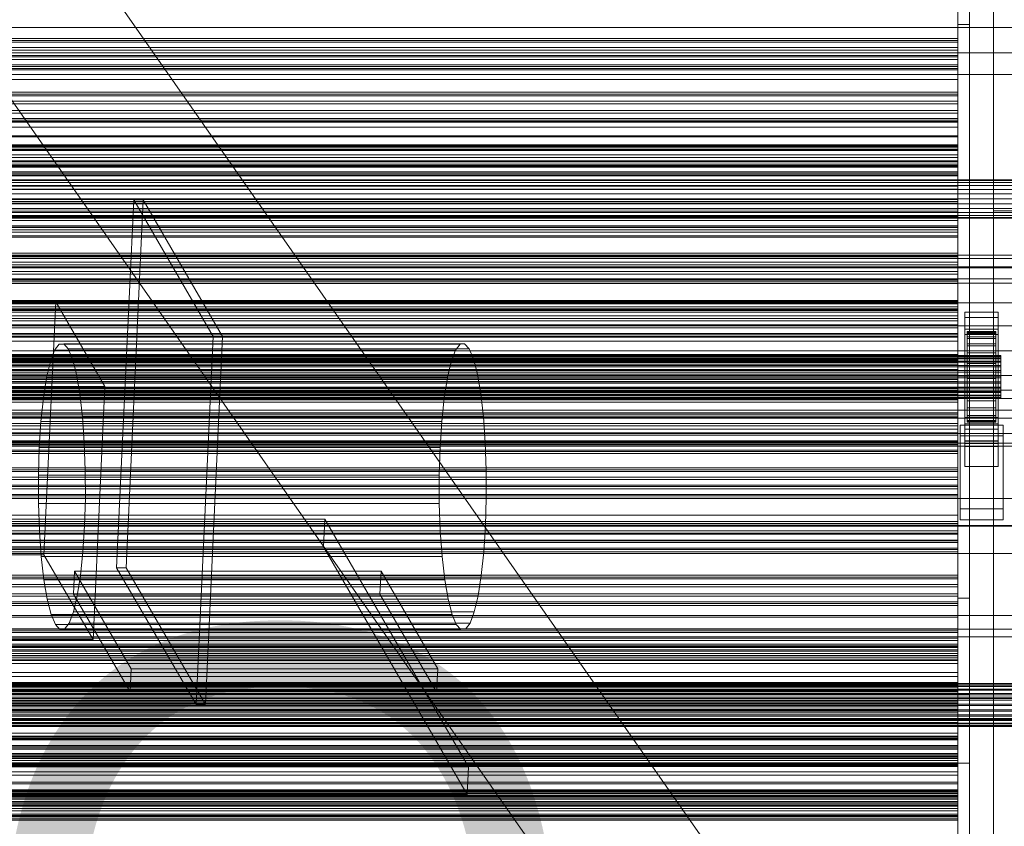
# Model space of a CAD drawing. Header units: millimetres. Extents: x -2233 to 61924, y -68080 to 6847.
# Tile 311 of 656: x 858 to 1270, y -33432 to -33095. Entities that reach past the tile are written whole.
import ezdxf

# ---------------------------------------------------------------- set-up
doc = ezdxf.new("R2010")
doc.units = ezdxf.units.MM
for name, color, linetype, lineweight in [('COTAS_O', 1, 'Continuous', 0), ('frontal_C03', 7, 'Continuous', 0), ('frontal_C03-dry', 7, 'Continuous', 0), ('frontal_C10', 7, 'Continuous', 0), ('frontal_secador', 7, 'Continuous', 0), ('frontal_tolva', 7, 'Continuous', 0)]:
    doc.layers.add(name, color=color, linetype=linetype, lineweight=lineweight)
doc.dimstyles.new('R19_100', dxfattribs={"dimtxt": 250, "dimasz": 150, "dimexe": 150, "dimexo": 80, "dimgap": 100, "dimtad": 1, "dimtih": 1, "dimtoh": 1, "dimdsep": 46, "dimcen": 0.09, "dimadec": 0, "dimazin": 0, "dimtfac": 1, "dimtdec": 4, "dimtofl": 0, "dimtmove": 0, "dimatfit": 3, "dimfxl": 1, "dimtolj": 1, "dimtzin": 0, "dimarcsym": 0})

# ---------------------------------------------------------------- blocks, each defined once
blk = doc.blocks.new('DIM_R27_52')
at = {"layer": 'COTAS_O'}
for p, q in [((-1725, -33700), (-1575, -33655)), ((1725, -33700), (1575, -33655)), ((-1725, -34400), (-1725, -33700)), ((-1725, -33700), (1725, -33700)), ((-1725, -33700), (-1575, -33745)), ((1725, -33700), (1575, -33745)), ((1725, -34400), (1725, -33700))]:
    blk.add_line(p, q, dxfattribs=at)
blk.add_text('3450 O', height=250, dxfattribs=at).set_placement((0, -33600))

msp = doc.modelspace()

# ---------------------------------------------------------------- linework, layer by layer
at = {"layer": 'frontal_C03'}
for p, q in [((-1500, -33098.289), (1500, -33098.289)), ((1250, -33102.838), (-1250, -33102.838)), ((1250, -33103.72), (-1250, -33103.72)), ((1250, -33104.373), (-1250, -33104.373)), ((1250, -33103.72), (1250, -33102.838)), ((1250, -33102.838), (1250, -33104.373)), ((1250, -33106.68), (1250, -33103.72)), ((1250, -33104.373), (1250, -33107.738)), ((1500, -33108.893), (-1500, -33108.893)), ((1250, -33106.68), (-1250, -33106.68)), ((-1250, -33107.738), (1250, -33107.738)), ((1250, -33110.59), (1250, -33106.68)), ((1250, -33107.738), (1250, -33111.647)), ((1250, -33110.59), (-1250, -33110.59)), ((1250, -33111.647), (-1250, -33111.647)), ((1250, -33113.955), (-1250, -33113.955)), ((1250, -33113.955), (1250, -33110.59)), ((1250, -33111.647), (1250, -33114.608)), ((1250, -33115.49), (1250, -33113.955)), ((-1500, -33117.876), (1500, -33117.876)), ((1250, -33114.608), (-1250, -33114.608)), ((1250, -33115.49), (-1250, -33115.49)), ((1250, -33114.608), (1250, -33115.49)), ((1250, -33125.296), (-1250, -33125.296)), ((1250, -33126.177), (-1250, -33126.177)), ((1250, -33126.177), (1250, -33125.296)), ((1250, -33125.296), (1250, -33126.831)), ((1250, -33129.138), (1250, -33126.177)), ((1250, -33126.831), (-1250, -33126.831)), ((1250, -33129.138), (-1250, -33129.138)), ((-1250, -33130.195), (1250, -33130.195)), ((1250, -33126.831), (1250, -33130.195)), ((1250, -33133.048), (1250, -33129.138)), ((1250, -33130.195), (1250, -33134.105)), ((1250, -33133.048), (-1250, -33133.048)), ((1250, -33134.105), (-1250, -33134.105)), ((1250, -33136.412), (1250, -33133.048)), ((1250, -33134.105), (1250, -33137.066)), ((1250, -33136.412), (-1250, -33136.412)), ((1250, -33137.066), (-1250, -33137.066)), ((1250, -33137.947), (-1250, -33137.947)), ((1250, -33137.947), (1250, -33136.412)), ((1250, -33137.066), (1250, -33137.947)), ((1250, -33147.754), (-1250, -33147.754)), ((1250, -33148.635), (-1250, -33148.635)), ((1250, -33149.288), (-1250, -33149.288)), ((1250, -33148.635), (1250, -33147.754)), ((1250, -33147.754), (1250, -33149.288)), ((1250, -33151.596), (1250, -33148.635)), ((1250, -33149.288), (1250, -33152.653)), ((1250, -33151.596), (-1250, -33151.596)), ((-1250, -33152.653), (1250, -33152.653)), ((1250, -33155.505), (1250, -33151.596)), ((1250, -33152.653), (1250, -33156.563)), ((1250, -33155.505), (-1250, -33155.505)), ((1250, -33156.563), (-1250, -33156.563)), ((1250, -33158.87), (-1250, -33158.87)), ((1250, -33158.87), (1250, -33155.505)), ((1250, -33156.563), (1250, -33159.523)), ((1250, -33160.405), (1250, -33158.87)), ((1250, -33159.523), (-1250, -33159.523)), ((1250, -33160.405), (-1250, -33160.405)), ((1250, -33159.523), (1250, -33160.405)), ((1250, -33170.211), (-1250, -33170.211)), ((1250, -33171.092), (-1250, -33171.092)), ((1250, -33171.092), (1250, -33170.211)), ((1250, -33170.211), (1250, -33171.746)), ((1250, -33174.053), (1250, -33171.092)), ((1250, -33171.746), (-1250, -33171.746)), ((1250, -33174.053), (-1250, -33174.053)), ((-1250, -33175.111), (1250, -33175.111)), ((1250, -33171.746), (1250, -33175.111)), ((1250, -33177.963), (1250, -33174.053)), ((1250, -33175.111), (1250, -33179.02)), ((1250, -33177.963), (-1250, -33177.963)), ((1250, -33179.02), (-1250, -33179.02)), ((1250, -33181.328), (1250, -33177.963)), ((1250, -33179.02), (1250, -33181.981)), ((1250, -33181.328), (-1250, -33181.328)), ((1250, -33181.981), (-1250, -33181.981)), ((1250, -33182.862), (-1250, -33182.862)), ((1250, -33182.862), (1250, -33181.328)), ((1250, -33181.981), (1250, -33182.862)), ((1250, -33192.669), (-1250, -33192.669)), ((1250, -33193.55), (-1250, -33193.55)), ((1250, -33194.204), (-1250, -33194.204)), ((1250, -33193.55), (1250, -33192.669)), ((1250, -33192.669), (1250, -33194.204)), ((1250, -33196.511), (1250, -33193.55)), ((1250, -33194.204), (1250, -33197.568)), ((1530, -33198.434), (-1530, -33198.434)), ((1250, -33196.511), (-1250, -33196.511)), ((-1250, -33197.568), (1250, -33197.568)), ((1250, -33200.42), (-1250, -33200.42)), ((1250, -33200.42), (1250, -33196.511)), ((1250, -33197.568), (1250, -33201.478)), ((1250, -33203.785), (1250, -33200.42)), ((1530, -33203.434), (-1530, -33203.434)), ((1250, -33201.478), (-1250, -33201.478)), ((1250, -33203.785), (-1250, -33203.785)), ((1250, -33204.439), (-1250, -33204.439)), ((1250, -33201.478), (1250, -33204.439)), ((1250, -33205.32), (1250, -33203.785)), ((1250, -33204.439), (1250, -33205.32)), ((1250, -33205.32), (-1250, -33205.32)), ((-1250, -33212.477), (1250, -33212.477)), ((1250, -33213.859), (1250, -33212.477)), ((1250, -33212.477), (1250, -33213.275)), ((-1250, -33213.275), (1250, -33213.275)), ((-1250, -33213.859), (1250, -33213.859)), ((1250, -33215.126), (-1250, -33215.126)), ((1250, -33216.008), (-1250, -33216.008)), ((-1250, -33216.197), (1250, -33216.197)), ((1250, -33216.661), (-1250, -33216.661)), ((1250, -33213.275), (1250, -33216.197)), ((1250, -33217.326), (1250, -33213.859)), ((1250, -33216.008), (1250, -33215.126)), ((1250, -33215.126), (1250, -33216.661)), ((1250, -33218.969), (1250, -33216.008)), ((1250, -33216.197), (1250, -33221.046)), ((1250, -33216.661), (1250, -33220.026)), ((-1250, -33217.326), (1250, -33217.326)), ((1250, -33218.969), (-1250, -33218.969)), ((-1250, -33220.026), (1250, -33220.026)), ((-1250, -33221.046), (1250, -33221.046)), ((1250, -33222.642), (1250, -33217.326)), ((1250, -33222.878), (1250, -33218.969)), ((1250, -33220.026), (1250, -33223.935)), ((1250, -33221.046), (1250, -33227.489)), ((1253, -33219.574), (1253, -33217.329)), ((1253, -33217.329), (1267, -33217.329)), ((1253, -33264.103), (1253, -33217.329)), ((1267, -33219.574), (1253, -33219.574)), ((1253, -33219.574), (1253, -33266.348)), ((1267, -33217.329), (1267, -33219.574)), ((1267, -33217.329), (1267, -33264.103)), ((1267, -33266.348), (1267, -33219.574)), ((-1250, -33222.642), (1250, -33222.642)), ((1250, -33222.878), (-1250, -33222.878)), ((1250, -33223.935), (-1250, -33223.935)), ((1250, -33229.445), (1250, -33222.642)), ((1250, -33226.243), (1250, -33222.878)), ((1250, -33223.935), (1250, -33226.896)), ((1253, -33226.761), (1253, -33224.515)), ((1253, -33224.515), (1267, -33224.515)), ((1253, -33271.289), (1253, -33224.515)), ((1267, -33224.515), (1267, -33226.761)), ((1267, -33224.515), (1267, -33271.289)), ((1250, -33226.243), (-1250, -33226.243)), ((1250, -33226.896), (-1250, -33226.896)), ((-1250, -33227.489), (1250, -33227.489)), ((1250, -33227.778), (-1250, -33227.778)), ((1250, -33227.778), (1250, -33226.243)), ((1250, -33226.896), (1250, -33227.778)), ((1250, -33227.489), (1250, -33235.09)), ((1267, -33226.761), (1253, -33226.761)), ((1253, -33226.761), (1253, -33273.535)), ((1254, -33235.463), (1254, -33225.469)), ((1254, -33225.469), (1254, -33226.29)), ((1254, -33225.469), (1266, -33225.469)), ((1254, -33225.943), (1254, -33225.469)), ((1254, -33235.687), (1254, -33225.943)), ((1254, -33225.943), (1266, -33225.943)), ((1254, -33227.678), (1254, -33225.943)), ((1254, -33235.852), (1254, -33226.29)), ((1254, -33226.29), (1254, -33228.348)), ((1254, -33226.29), (1266, -33226.29)), ((1254, -33236.509), (1254, -33227.678)), ((1254, -33227.678), (1266, -33227.678)), ((1254, -33230.557), (1254, -33227.678)), ((1254, -33236.827), (1254, -33228.348)), ((1254, -33228.348), (1254, -33231.505)), ((1254, -33228.348), (1266, -33228.348)), ((1266, -33226.29), (1266, -33225.469)), ((1266, -33225.469), (1266, -33235.463)), ((1266, -33225.469), (1266, -33225.943)), ((1266, -33225.943), (1266, -33235.687)), ((1266, -33225.943), (1266, -33227.678)), ((1266, -33228.348), (1266, -33226.29)), ((1266, -33226.29), (1266, -33235.852)), ((1266, -33227.678), (1266, -33236.509)), ((1266, -33227.678), (1266, -33230.557)), ((1266, -33231.505), (1266, -33228.348)), ((1266, -33228.348), (1266, -33236.827)), ((1267, -33273.535), (1267, -33226.761)), ((-1250, -33229.445), (1250, -33229.445)), ((1250, -33237.271), (1250, -33229.445)), ((1254, -33237.873), (1254, -33230.557)), ((1254, -33230.557), (1266, -33230.557)), ((1254, -33234.383), (1254, -33230.557)), ((1254, -33238.322), (1254, -33231.505)), ((1254, -33231.505), (1254, -33235.544)), ((1254, -33231.505), (1266, -33231.505)), ((1266, -33230.557), (1266, -33237.873)), ((1266, -33230.557), (1266, -33234.383)), ((1266, -33235.544), (1266, -33231.505)), ((1266, -33231.505), (1266, -33238.322)), ((-1268, -33235.463), (1268, -33235.463)), ((-1268, -33235.687), (1268, -33235.687)), ((-1268, -33235.852), (1268, -33235.852)), ((-1268, -33236.509), (1268, -33236.509)), ((-1268, -33236.827), (1268, -33236.827)), ((-1250, -33235.09), (1250, -33235.09)), ((1250, -33237.271), (-1250, -33237.271)), ((1250, -33237.584), (-1250, -33237.584)), ((1250, -33235.09), (1250, -33243.328)), ((1250, -33245.586), (1250, -33237.271)), ((1250, -33238.465), (1250, -33237.584)), ((1250, -33237.584), (1250, -33239.119)), ((1254, -33239.685), (1254, -33234.383)), ((1254, -33234.383), (1266, -33234.383)), ((1254, -33238.895), (1254, -33234.383)), ((1254, -33235.852), (1254, -33235.463)), ((1266, -33235.463), (1254, -33235.463)), ((1254, -33235.463), (1254, -33235.687)), ((1254, -33240.235), (1254, -33235.544)), ((1254, -33235.544), (1254, -33240.19)), ((1254, -33235.544), (1266, -33235.544)), ((1266, -33235.687), (1254, -33235.687)), ((1254, -33235.687), (1254, -33236.509)), ((1254, -33236.827), (1254, -33235.852)), ((1266, -33235.852), (1254, -33235.852)), ((1266, -33236.509), (1254, -33236.509)), ((1254, -33236.509), (1254, -33237.873)), ((1254, -33238.322), (1254, -33236.827)), ((1266, -33236.827), (1254, -33236.827)), ((1266, -33234.383), (1266, -33239.685)), ((1266, -33234.383), (1266, -33238.895)), ((1266, -33235.463), (1266, -33235.852)), ((1266, -33235.687), (1266, -33235.463)), ((1266, -33240.19), (1266, -33235.544)), ((1266, -33235.544), (1266, -33240.235)), ((1266, -33236.509), (1266, -33235.687)), ((1266, -33235.852), (1266, -33236.827)), ((1266, -33237.873), (1266, -33236.509)), ((1266, -33236.827), (1266, -33238.322)), ((1268, -33235.852), (1268, -33235.463)), ((1268, -33235.463), (1268, -33235.687)), ((1268, -33235.687), (1268, -33236.509)), ((1268, -33236.827), (1268, -33235.852)), ((1268, -33236.509), (1268, -33237.873)), ((1268, -33238.322), (1268, -33236.827)), ((-1268, -33237.873), (1268, -33237.873)), ((-1268, -33238.322), (1268, -33238.322)), ((-1268, -33239.685), (1268, -33239.685)), ((-1268, -33240.235), (1268, -33240.235)), ((1250, -33238.465), (-1250, -33238.465)), ((1250, -33239.119), (-1250, -33239.119)), ((1250, -33241.426), (-1250, -33241.426)), ((1250, -33241.426), (1250, -33238.465)), ((1250, -33239.119), (1250, -33242.484)), ((1250, -33245.336), (1250, -33241.426)), ((1266, -33237.873), (1254, -33237.873)), ((1254, -33237.873), (1254, -33239.685)), ((1254, -33240.235), (1254, -33238.322)), ((1266, -33238.322), (1254, -33238.322)), ((1254, -33241.823), (1254, -33238.895)), ((1254, -33238.895), (1266, -33238.895)), ((1254, -33243.787), (1254, -33238.895)), ((1266, -33239.685), (1254, -33239.685)), ((1254, -33239.685), (1254, -33241.823)), ((1254, -33240.19), (1254, -33242.436)), ((1266, -33240.19), (1254, -33240.19)), ((1254, -33240.19), (1254, -33245.128)), ((1254, -33242.436), (1254, -33240.235)), ((1266, -33240.235), (1254, -33240.235)), ((1266, -33239.685), (1266, -33237.873)), ((1266, -33238.322), (1266, -33240.235)), ((1266, -33238.895), (1266, -33241.823)), ((1266, -33238.895), (1266, -33243.787)), ((1266, -33241.823), (1266, -33239.685)), ((1266, -33242.436), (1266, -33240.19)), ((1266, -33245.128), (1266, -33240.19)), ((1266, -33240.235), (1266, -33242.436)), ((1268, -33237.873), (1268, -33239.685)), ((1268, -33240.235), (1268, -33238.322)), ((1268, -33239.685), (1268, -33241.823)), ((1268, -33242.436), (1268, -33240.235)), ((-1268, -33241.823), (1268, -33241.823)), ((1268, -33242.436), (-1268, -33242.436)), ((-1268, -33244.14), (1268, -33244.14)), ((-1268, -33244.775), (1268, -33244.775)), ((-1250, -33242.484), (1250, -33242.484)), ((-1250, -33243.328), (1250, -33243.328)), ((1250, -33245.336), (-1250, -33245.336)), ((-1250, -33245.586), (1250, -33245.586)), ((1250, -33242.484), (1250, -33246.393)), ((1250, -33243.328), (1250, -33251.644)), ((1250, -33248.7), (1250, -33245.336)), ((1250, -33253.825), (1250, -33245.586)), ((1266, -33241.823), (1254, -33241.823)), ((1254, -33241.823), (1254, -33244.14)), ((1254, -33242.436), (1266, -33242.436)), ((1254, -33244.775), (1254, -33242.436)), ((1254, -33244.14), (1254, -33243.787)), ((1254, -33243.787), (1266, -33243.787)), ((1254, -33248.724), (1254, -33243.787)), ((1266, -33244.14), (1254, -33244.14)), ((1254, -33244.14), (1254, -33246.478)), ((1254, -33247.092), (1254, -33244.775)), ((1254, -33244.775), (1254, -33245.128)), ((1266, -33244.775), (1254, -33244.775)), ((1254, -33245.128), (1254, -33250.019)), ((1254, -33245.128), (1266, -33245.128)), ((1266, -33244.14), (1266, -33241.823)), ((1266, -33242.436), (1266, -33244.775)), ((1266, -33243.787), (1266, -33244.14)), ((1266, -33243.787), (1266, -33248.724)), ((1266, -33246.478), (1266, -33244.14)), ((1266, -33245.128), (1266, -33244.775)), ((1266, -33244.775), (1266, -33247.092)), ((1266, -33250.019), (1266, -33245.128)), ((1268, -33241.823), (1268, -33244.14)), ((1268, -33244.775), (1268, -33242.436)), ((1268, -33244.14), (1268, -33246.478)), ((1268, -33247.092), (1268, -33244.775)), ((-1268, -33246.478), (1268, -33246.478)), ((-1268, -33247.092), (1268, -33247.092)), ((-1268, -33248.679), (1268, -33248.679)), ((-1268, -33249.23), (1268, -33249.23)), ((1250, -33246.393), (-1250, -33246.393)), ((1250, -33248.7), (-1250, -33248.7)), ((1250, -33249.354), (-1250, -33249.354)), ((1250, -33246.393), (1250, -33249.354)), ((1250, -33250.235), (1250, -33248.7)), ((1250, -33249.354), (1250, -33250.235)), ((1254, -33246.478), (1254, -33248.724)), ((1266, -33246.478), (1254, -33246.478)), ((1254, -33246.478), (1254, -33248.679)), ((1254, -33249.23), (1254, -33247.092)), ((1254, -33247.092), (1254, -33250.019)), ((1266, -33247.092), (1254, -33247.092)), ((1254, -33248.679), (1254, -33253.371)), ((1266, -33248.679), (1254, -33248.679)), ((1254, -33248.679), (1254, -33250.593)), ((1254, -33248.724), (1266, -33248.724)), ((1254, -33253.371), (1254, -33248.724)), ((1254, -33251.042), (1254, -33249.23)), ((1254, -33249.23), (1254, -33254.532)), ((1266, -33249.23), (1254, -33249.23)), ((1266, -33248.724), (1266, -33246.478)), ((1266, -33248.679), (1266, -33246.478)), ((1266, -33250.019), (1266, -33247.092)), ((1266, -33247.092), (1266, -33249.23)), ((1266, -33253.371), (1266, -33248.679)), ((1266, -33250.593), (1266, -33248.679)), ((1266, -33248.724), (1266, -33253.371)), ((1266, -33254.532), (1266, -33249.23)), ((1266, -33249.23), (1266, -33251.042)), ((1268, -33246.478), (1268, -33248.679)), ((1268, -33249.23), (1268, -33247.092)), ((1268, -33248.679), (1268, -33250.593)), ((1268, -33251.042), (1268, -33249.23)), ((1530, -33253.434), (-1530, -33253.434)), ((-1268, -33250.593), (1268, -33250.593)), ((-1268, -33251.042), (1268, -33251.042)), ((-1268, -33252.088), (1268, -33252.088)), ((-1268, -33252.405), (1268, -33252.405)), ((-1268, -33253.063), (1268, -33253.063)), ((-1268, -33253.227), (1268, -33253.227)), ((-1268, -33253.452), (1268, -33253.452)), ((1250, -33250.235), (-1250, -33250.235)), ((-1250, -33251.644), (1250, -33251.644)), ((-1250, -33253.825), (1250, -33253.825)), ((1250, -33251.644), (1250, -33259.47)), ((1250, -33261.425), (1250, -33253.825)), ((1254, -33250.019), (1254, -33254.532)), ((1254, -33250.019), (1266, -33250.019)), ((1254, -33250.593), (1254, -33257.41)), ((1266, -33250.593), (1254, -33250.593)), ((1254, -33250.593), (1254, -33252.088)), ((1254, -33252.405), (1254, -33251.042)), ((1254, -33251.042), (1254, -33258.358)), ((1266, -33251.042), (1254, -33251.042)), ((1254, -33252.088), (1254, -33260.566)), ((1266, -33252.088), (1254, -33252.088)), ((1254, -33252.088), (1254, -33253.063)), ((1254, -33253.227), (1254, -33252.405)), ((1254, -33252.405), (1254, -33261.237)), ((1266, -33252.405), (1254, -33252.405)), ((1254, -33253.063), (1254, -33262.625)), ((1266, -33253.063), (1254, -33253.063)), ((1254, -33253.063), (1254, -33253.452)), ((1254, -33253.452), (1254, -33253.227)), ((1254, -33253.227), (1254, -33262.972)), ((1266, -33253.227), (1254, -33253.227)), ((1254, -33253.371), (1266, -33253.371)), ((1254, -33257.41), (1254, -33253.371)), ((1254, -33253.452), (1254, -33263.445)), ((1266, -33253.452), (1254, -33253.452)), ((1266, -33254.532), (1266, -33250.019)), ((1266, -33257.41), (1266, -33250.593)), ((1266, -33252.088), (1266, -33250.593)), ((1266, -33258.358), (1266, -33251.042)), ((1266, -33251.042), (1266, -33252.405)), ((1266, -33260.566), (1266, -33252.088)), ((1266, -33253.063), (1266, -33252.088)), ((1266, -33261.237), (1266, -33252.405)), ((1266, -33252.405), (1266, -33253.227)), ((1266, -33262.625), (1266, -33253.063)), ((1266, -33253.452), (1266, -33253.063)), ((1266, -33262.972), (1266, -33253.227)), ((1266, -33253.227), (1266, -33253.452)), ((1266, -33253.371), (1266, -33257.41)), ((1266, -33263.445), (1266, -33253.452)), ((1268, -33250.593), (1268, -33252.088)), ((1268, -33252.405), (1268, -33251.042)), ((1268, -33252.088), (1268, -33253.063)), ((1268, -33253.227), (1268, -33252.405)), ((1268, -33253.063), (1268, -33253.452)), ((1268, -33253.452), (1268, -33253.227)), ((1254, -33254.532), (1254, -33258.358)), ((1254, -33254.532), (1266, -33254.532)), ((1254, -33257.41), (1266, -33257.41)), ((1254, -33260.566), (1254, -33257.41)), ((1266, -33258.358), (1266, -33254.532)), ((1266, -33257.41), (1266, -33260.566)), ((1530, -33258.434), (-1530, -33258.434)), ((-1250, -33259.47), (1250, -33259.47)), ((1250, -33260.042), (-1250, -33260.042)), ((1250, -33260.923), (-1250, -33260.923)), ((-1250, -33261.425), (1250, -33261.425)), ((1250, -33261.576), (-1250, -33261.576)), ((1250, -33259.47), (1250, -33266.272)), ((1250, -33260.923), (1250, -33260.042)), ((1250, -33260.042), (1250, -33261.576)), ((1250, -33263.884), (1250, -33260.923)), ((1250, -33267.869), (1250, -33261.425)), ((1250, -33261.576), (1250, -33264.941)), ((1253, -33272.26), (1253, -33261.48)), ((1253, -33261.48), (1267, -33261.48)), ((1253, -33271.225), (1253, -33261.48)), ((1254, -33258.358), (1254, -33261.237)), ((1254, -33258.358), (1266, -33258.358)), ((1254, -33260.566), (1266, -33260.566)), ((1254, -33262.625), (1254, -33260.566)), ((1254, -33261.237), (1254, -33262.972)), ((1254, -33261.237), (1266, -33261.237)), ((1266, -33261.237), (1266, -33258.358)), ((1266, -33260.566), (1266, -33262.625)), ((1266, -33262.972), (1266, -33261.237)), ((1267, -33261.48), (1267, -33272.26)), ((1267, -33261.48), (1267, -33271.225)), ((1250, -33263.884), (-1250, -33263.884)), ((-1250, -33264.941), (1250, -33264.941)), ((-1250, -33266.272), (1250, -33266.272)), ((1250, -33267.793), (1250, -33263.884)), ((1250, -33264.941), (1250, -33268.851)), ((1250, -33266.272), (1250, -33271.588)), ((1251, -33269.116), (1251, -33264.624)), ((1251, -33264.624), (1269, -33264.624)), ((1251, -33299.704), (1251, -33264.624)), ((1267, -33264.103), (1253, -33264.103)), ((1253, -33264.103), (1253, -33266.348)), ((1253, -33266.348), (1267, -33266.348)), ((1254, -33262.625), (1266, -33262.625)), ((1254, -33263.445), (1254, -33262.625)), ((1254, -33262.972), (1254, -33263.445)), ((1254, -33262.972), (1266, -33262.972)), ((1254, -33263.445), (1266, -33263.445)), ((1266, -33262.625), (1266, -33263.445)), ((1266, -33263.445), (1266, -33262.972)), ((1267, -33266.348), (1267, -33264.103)), ((1269, -33264.624), (1269, -33269.116)), ((1269, -33264.624), (1269, -33299.704)), ((1250, -33267.793), (-1250, -33267.793)), ((-1250, -33267.869), (1250, -33267.869)), ((1250, -33268.851), (-1250, -33268.851)), ((1250, -33271.158), (1250, -33267.793)), ((1250, -33272.717), (1250, -33267.869)), ((1250, -33268.851), (1250, -33271.812)), ((1269, -33269.116), (1251, -33269.116)), ((1251, -33304.196), (1251, -33269.116)), ((1269, -33304.196), (1269, -33269.116)), ((1250, -33271.158), (-1250, -33271.158)), ((-1250, -33271.588), (1250, -33271.588)), ((1250, -33271.812), (-1250, -33271.812)), ((1250, -33272.693), (-1250, -33272.693)), ((-1250, -33272.717), (1250, -33272.717)), ((1250, -33272.693), (1250, -33271.158)), ((1250, -33271.588), (1250, -33275.055)), ((1250, -33271.812), (1250, -33272.693)), ((1250, -33275.64), (1250, -33272.717)), ((1267, -33271.225), (1253, -33271.225)), ((1253, -33271.225), (1253, -33282.004)), ((1267, -33271.289), (1253, -33271.289)), ((1253, -33271.289), (1253, -33273.535)), ((1267, -33272.26), (1253, -33272.26)), ((1253, -33272.26), (1253, -33282.004)), ((1253, -33273.535), (1267, -33273.535)), ((1267, -33282.004), (1267, -33271.225)), ((1267, -33273.535), (1267, -33271.289)), ((1267, -33282.004), (1267, -33272.26)), ((-1250, -33275.055), (1250, -33275.055)), ((-1250, -33275.64), (1250, -33275.64)), ((-1250, -33276.437), (1250, -33276.437)), ((1250, -33275.055), (1250, -33276.437)), ((1250, -33276.437), (1250, -33275.64)), ((1250, -33282.499), (-1250, -33282.499)), ((1250, -33283.381), (1250, -33282.499)), ((1250, -33282.499), (1250, -33284.034)), ((1253, -33282.004), (1267, -33282.004)), ((1250, -33283.381), (-1250, -33283.381)), ((1250, -33284.034), (-1250, -33284.034)), ((1250, -33286.342), (-1250, -33286.342)), ((1250, -33286.342), (1250, -33283.381)), ((1250, -33284.034), (1250, -33287.399)), ((1250, -33290.251), (1250, -33286.342)), ((-1250, -33287.399), (1250, -33287.399)), ((1250, -33290.251), (-1250, -33290.251)), ((1250, -33287.399), (1250, -33291.308)), ((1250, -33293.616), (1250, -33290.251)), ((-1500, -33295.272), (1500, -33295.272)), ((1250, -33291.308), (-1250, -33291.308)), ((1250, -33293.616), (-1250, -33293.616)), ((1250, -33294.269), (-1250, -33294.269)), ((1250, -33295.151), (-1250, -33295.151)), ((1250, -33291.308), (1250, -33294.269)), ((1250, -33295.151), (1250, -33293.616)), ((1250, -33294.269), (1250, -33295.151)), ((1269, -33299.704), (1251, -33299.704)), ((1251, -33299.704), (1251, -33304.196)), ((1269, -33304.196), (1269, -33299.704)), ((1500, -33306.68), (-1500, -33306.68)), ((1500, -33306.965), (-1500, -33306.965)), ((1250, -33304.957), (-1250, -33304.957)), ((1250, -33305.838), (-1250, -33305.838)), ((1250, -33306.492), (-1250, -33306.492)), ((1250, -33305.838), (1250, -33304.957)), ((1250, -33304.957), (1250, -33306.492)), ((1250, -33308.799), (1250, -33305.838)), ((1250, -33306.492), (1250, -33309.856)), ((1251, -33304.196), (1269, -33304.196)), ((1250, -33308.799), (-1250, -33308.799)), ((-1250, -33309.856), (1250, -33309.856)), ((1250, -33312.709), (1250, -33308.799)), ((1250, -33309.856), (1250, -33313.766)), ((1250, -33312.709), (-1250, -33312.709)), ((1250, -33313.766), (-1250, -33313.766)), ((1250, -33316.073), (1250, -33312.709)), ((1250, -33313.766), (1250, -33316.727)), ((-1500, -33318.373), (1500, -33318.373)), ((1250, -33316.073), (-1250, -33316.073)), ((1250, -33316.727), (-1250, -33316.727)), ((1250, -33317.608), (-1250, -33317.608)), ((1250, -33317.608), (1250, -33316.073)), ((1250, -33316.727), (1250, -33317.608)), ((1250, -33327.415), (-1250, -33327.415)), ((1250, -33328.296), (1250, -33327.415)), ((1250, -33327.415), (1250, -33328.949)), ((1250, -33328.296), (-1250, -33328.296)), ((1250, -33328.949), (-1250, -33328.949)), ((1250, -33331.257), (-1250, -33331.257)), ((-1250, -33332.314), (1250, -33332.314)), ((1250, -33331.257), (1250, -33328.296)), ((1250, -33328.949), (1250, -33332.314)), ((1250, -33335.166), (1250, -33331.257)), ((1250, -33332.314), (1250, -33336.224)), ((1250, -33335.166), (-1250, -33335.166)), ((1250, -33336.224), (-1250, -33336.224)), ((1250, -33338.531), (1250, -33335.166)), ((1250, -33336.224), (1250, -33339.184)), ((1250, -33338.531), (-1250, -33338.531)), ((1250, -33339.184), (-1250, -33339.184)), ((1250, -33340.066), (-1250, -33340.066)), ((1250, -33340.066), (1250, -33338.531)), ((1250, -33339.184), (1250, -33340.066)), ((-1500, -33344.278), (1500, -33344.278)), ((1250, -33349.872), (-1250, -33349.872)), ((1250, -33350.754), (-1250, -33350.754)), ((1250, -33351.407), (-1250, -33351.407)), ((1250, -33350.754), (1250, -33349.872)), ((1250, -33349.872), (1250, -33351.407)), ((1250, -33353.714), (1250, -33350.754)), ((1250, -33351.407), (1250, -33354.772)), ((1500, -33353.261), (-1500, -33353.261)), ((1250, -33353.714), (-1250, -33353.714)), ((-1250, -33354.772), (1250, -33354.772)), ((-1250, -33356.261), (1250, -33356.261)), ((-1250, -33356.894), (1250, -33356.894)), ((1250, -33357.624), (1250, -33353.714)), ((1250, -33354.772), (1250, -33358.681)), ((1250, -33357.358), (1250, -33356.261)), ((1250, -33356.261), (1250, -33356.894)), ((1250, -33356.894), (1250, -33359.214)), ((-1250, -33357.358), (1250, -33357.358)), ((1250, -33357.624), (-1250, -33357.624)), ((1250, -33358.681), (-1250, -33358.681)), ((-1250, -33359.214), (1250, -33359.214)), ((-1250, -33360.11), (1250, -33360.11)), ((1250, -33360.989), (-1250, -33360.989)), ((1250, -33360.11), (1250, -33357.358)), ((1250, -33360.989), (1250, -33357.624)), ((1250, -33358.681), (1250, -33361.642)), ((1250, -33359.214), (1250, -33363.062)), ((1250, -33364.33), (1250, -33360.11)), ((1250, -33362.523), (1250, -33360.989)), ((1250, -33361.642), (-1250, -33361.642)), ((1250, -33362.523), (-1250, -33362.523)), ((-1250, -33363.062), (1250, -33363.062)), ((-1250, -33364.33), (1250, -33364.33)), ((1250, -33361.642), (1250, -33362.523)), ((1250, -33363.062), (1250, -33368.177)), ((1250, -33369.729), (1250, -33364.33)), ((-1250, -33368.177), (1250, -33368.177)), ((1250, -33368.177), (1250, -33374.21)), ((-1500, -33372.651), (1500, -33372.651)), ((-1500, -33372.875), (1500, -33372.875)), ((-1500, -33373.04), (1500, -33373.04)), ((-1250, -33369.729), (1250, -33369.729)), ((1250, -33372.33), (-1250, -33372.33)), ((1250, -33373.211), (-1250, -33373.211)), ((1250, -33375.941), (1250, -33369.729)), ((1250, -33373.211), (1250, -33372.33)), ((1250, -33372.33), (1250, -33373.865)), ((1250, -33376.172), (1250, -33373.211)), ((-1500, -33373.697), (1500, -33373.697)), ((-1500, -33374.015), (1500, -33374.015)), ((-1500, -33375.061), (1500, -33375.061)), ((-1500, -33375.51), (1500, -33375.51)), ((-1500, -33376.873), (1500, -33376.873)), ((-1500, -33377.423), (1500, -33377.423)), ((1250, -33373.865), (-1250, -33373.865)), ((-1250, -33374.21), (1250, -33374.21)), ((1250, -33375.941), (-1250, -33375.941)), ((1250, -33376.172), (-1250, -33376.172)), ((-1250, -33377.229), (1250, -33377.229)), ((1250, -33373.865), (1250, -33377.229)), ((1250, -33374.21), (1250, -33380.749)), ((1250, -33382.542), (1250, -33375.941)), ((1250, -33380.081), (1250, -33376.172)), ((1250, -33377.229), (1250, -33381.139)), ((1500, -33378.384), (-1500, -33378.384)), ((-1500, -33379.011), (1500, -33379.011)), ((1500, -33379.624), (-1500, -33379.624)), ((-1500, -33381.328), (1500, -33381.328)), ((1250, -33380.081), (-1250, -33380.081)), ((-1250, -33380.749), (1250, -33380.749)), ((1250, -33381.139), (-1250, -33381.139)), ((1250, -33383.446), (1250, -33380.081)), ((1250, -33380.749), (1250, -33387.35)), ((1250, -33381.139), (1250, -33384.1)), ((-1500, -33381.963), (1500, -33381.963)), ((-1500, -33383.667), (1500, -33383.667)), ((-1500, -33384.28), (1500, -33384.28)), ((-1500, -33385.868), (1500, -33385.868)), ((-1250, -33382.542), (1250, -33382.542)), ((1250, -33383.446), (-1250, -33383.446)), ((1250, -33384.1), (-1250, -33384.1)), ((1250, -33384.981), (-1250, -33384.981)), ((1250, -33389.081), (1250, -33382.542)), ((1250, -33384.981), (1250, -33383.446)), ((1250, -33384.1), (1250, -33384.981)), ((-1500, -33386.418), (1500, -33386.418)), ((-1500, -33387.367), (1500, -33387.367)), ((-1500, -33387.781), (1500, -33387.781)), ((-1500, -33388.23), (1500, -33388.23)), ((-1500, -33389.276), (1500, -33389.276)), ((-1500, -33389.594), (1500, -33389.594)), ((-1250, -33387.35), (1250, -33387.35)), ((-1250, -33389.081), (1250, -33389.081)), ((1250, -33387.35), (1250, -33393.561)), ((1250, -33395.114), (1250, -33389.081)), ((-1500, -33390.251), (1500, -33390.251)), ((-1500, -33390.416), (1500, -33390.416)), ((-1500, -33390.64), (1500, -33390.64)), ((-1250, -33393.561), (1250, -33393.561)), ((1250, -33393.561), (1250, -33398.961)), ((1250, -33394.787), (-1250, -33394.787)), ((-1250, -33395.114), (1250, -33395.114)), ((1250, -33395.669), (-1250, -33395.669)), ((1250, -33396.322), (-1250, -33396.322)), ((1250, -33395.669), (1250, -33394.787)), ((1250, -33394.787), (1250, -33396.322)), ((1250, -33400.228), (1250, -33395.114)), ((1250, -33398.63), (1250, -33395.669)), ((1250, -33396.322), (1250, -33399.687)), ((1250, -33398.63), (-1250, -33398.63)), ((-1250, -33398.961), (1250, -33398.961)), ((-1250, -33399.687), (1250, -33399.687)), ((-1250, -33400.228), (1250, -33400.228)), ((1250, -33402.539), (1250, -33398.63)), ((1250, -33398.961), (1250, -33403.181)), ((1250, -33399.687), (1250, -33403.596)), ((1250, -33404.077), (1250, -33400.228)), ((1250, -33402.539), (-1250, -33402.539)), ((-1250, -33403.181), (1250, -33403.181)), ((1250, -33403.596), (-1250, -33403.596)), ((-1250, -33404.077), (1250, -33404.077)), ((1250, -33405.904), (-1250, -33405.904)), ((-1250, -33405.933), (1250, -33405.933)), ((-1250, -33406.397), (1250, -33406.397)), ((1250, -33405.904), (1250, -33402.539)), ((1250, -33403.181), (1250, -33405.933)), ((1250, -33403.596), (1250, -33406.557)), ((1250, -33406.397), (1250, -33404.077)), ((1250, -33407.439), (1250, -33405.904)), ((1250, -33405.933), (1250, -33407.03)), ((1250, -33407.03), (1250, -33406.397)), ((1250, -33406.557), (-1250, -33406.557)), ((-1250, -33407.03), (1250, -33407.03)), ((1250, -33407.439), (-1250, -33407.439)), ((1250, -33406.557), (1250, -33407.439)), ((1250, -33417.245), (-1250, -33417.245)), ((1250, -33418.126), (-1250, -33418.126)), ((1250, -33418.78), (-1250, -33418.78)), ((1250, -33418.126), (1250, -33417.245)), ((1250, -33417.245), (1250, -33418.78)), ((1250, -33421.087), (1250, -33418.126)), ((1250, -33418.78), (1250, -33422.145)), ((1250, -33421.087), (-1250, -33421.087)), ((-1250, -33422.145), (1250, -33422.145)), ((1250, -33424.997), (1250, -33421.087)), ((1250, -33422.145), (1250, -33426.054)), ((1250, -33424.997), (-1250, -33424.997)), ((1250, -33426.054), (-1250, -33426.054)), ((1250, -33428.361), (1250, -33424.997)), ((1250, -33426.054), (1250, -33429.015)), ((1250, -33428.361), (-1250, -33428.361)), ((1250, -33429.015), (-1250, -33429.015)), ((1250, -33429.896), (-1250, -33429.896)), ((1250, -33429.896), (1250, -33428.361)), ((1250, -33429.015), (1250, -33429.896))]:
    msp.add_line(p, q, dxfattribs=at)
at = {"layer": 'frontal_C03-dry'}
for p, q in [((1250, -33110), (1250, -33075.625)), ((1250, -33081.625), (1250, -33116)), ((1250, -33085.625), (1250, -33120)), ((-1250, -33110), (1250, -33110)), ((1250, -33116), (1250, -33110)), ((1250, -33116), (-1250, -33116)), ((1250, -33120), (1250, -33116)), ((1250, -33120), (-1250, -33120))]:
    msp.add_line(p, q, dxfattribs=at)
at = {"layer": 'frontal_C10'}
for p, q in [((898.171, -33324.282), (905.344, -33170.346)), ((902.117, -33324.282), (909.29, -33170.346)), ((909.29, -33170.346), (905.344, -33170.346)), ((905.344, -33170.346), (938.56, -33227.614)), ((942.505, -33227.614), (909.29, -33170.346)), ((872.709, -33213.003), (754.341, -33213.003)), ((867.777, -33318.834), (872.709, -33213.003)), ((893.27, -33248.455), (872.709, -33213.003)), ((931.386, -33381.549), (938.56, -33227.614)), ((942.505, -33227.614), (935.332, -33381.549)), ((938.56, -33227.614), (942.505, -33227.614)), ((870.47, -33237.991), (872.242, -33233.291)), ((872.242, -33233.291), (874.131, -33230.786)), ((1039.929, -33233.291), (872.242, -33233.291)), ((874.131, -33230.786), (876.065, -33230.57)), ((1041.818, -33230.786), (874.131, -33230.786)), ((876.065, -33230.57), (877.968, -33232.653)), ((1043.752, -33230.57), (876.065, -33230.57)), ((877.968, -33232.653), (879.768, -33236.954)), ((1045.655, -33232.653), (877.968, -33232.653)), ((1039.929, -33233.291), (1038.157, -33237.991)), ((1041.818, -33230.786), (1039.929, -33233.291)), ((1043.752, -33230.57), (1041.818, -33230.786)), ((1045.655, -33232.653), (1043.752, -33230.57)), ((1047.455, -33236.954), (1045.655, -33232.653)), ((879.768, -33236.954), (881.395, -33243.309)), ((1047.455, -33236.954), (879.768, -33236.954)), ((1049.082, -33243.309), (1047.455, -33236.954)), ((868.882, -33244.704), (870.47, -33237.991)), ((1038.157, -33237.991), (870.47, -33237.991)), ((1038.157, -33237.991), (1036.569, -33244.704)), ((867.54, -33253.172), (868.882, -33244.704)), ((1036.569, -33244.704), (868.882, -33244.704)), ((881.395, -33243.309), (882.787, -33251.472)), ((1049.082, -33243.309), (881.395, -33243.309)), ((1036.569, -33244.704), (1035.227, -33253.172)), ((1050.474, -33251.472), (1049.082, -33243.309)), ((774.903, -33248.455), (893.27, -33248.455)), ((893.27, -33248.455), (888.339, -33354.285)), ((866.495, -33263.069), (867.54, -33253.172)), ((1035.227, -33253.172), (867.54, -33253.172)), ((882.787, -33251.472), (883.891, -33261.13)), ((1050.474, -33251.472), (882.787, -33251.472)), ((1035.227, -33253.172), (1034.182, -33263.069)), ((1051.578, -33261.13), (1050.474, -33251.472)), ((883.891, -33261.13), (884.663, -33271.913)), ((1051.578, -33261.13), (883.891, -33261.13)), ((1052.35, -33271.913), (1051.578, -33261.13)), ((865.788, -33274.017), (866.495, -33263.069)), ((1034.182, -33263.069), (866.495, -33263.069)), ((1034.182, -33263.069), (1033.475, -33274.017)), ((865.446, -33285.593), (865.788, -33274.017)), ((865.788, -33274.017), (1033.475, -33274.017)), ((884.663, -33271.913), (885.075, -33283.405)), ((1052.35, -33271.913), (884.663, -33271.913)), ((1033.475, -33274.017), (1033.132, -33285.593)), ((1052.762, -33283.405), (1052.35, -33271.913)), ((865.481, -33297.353), (865.446, -33285.593)), ((1033.132, -33285.593), (865.446, -33285.593)), ((885.075, -33283.405), (885.111, -33295.165)), ((1052.762, -33283.405), (885.075, -33283.405)), ((1033.132, -33285.593), (1033.168, -33297.353)), ((1052.797, -33295.165), (1052.762, -33283.405)), ((885.111, -33295.165), (884.768, -33306.741)), ((1052.797, -33295.165), (885.111, -33295.165)), ((1052.455, -33306.741), (1052.797, -33295.165)), ((865.893, -33308.845), (865.481, -33297.353)), ((1033.168, -33297.353), (865.481, -33297.353)), ((1033.168, -33297.353), (1033.58, -33308.845)), ((985.205, -33303.988), (659.695, -33303.988)), ((884.768, -33306.741), (884.061, -33317.689)), ((1052.455, -33306.741), (884.768, -33306.741)), ((984.667, -33315.533), (985.205, -33303.988)), ((1045.308, -33407.615), (985.205, -33303.988)), ((1051.748, -33317.689), (1052.455, -33306.741)), ((866.665, -33319.628), (865.893, -33308.845)), ((1033.58, -33308.845), (865.893, -33308.845)), ((1033.58, -33308.845), (1034.352, -33319.628)), ((659.157, -33315.533), (984.667, -33315.533)), ((984.667, -33315.533), (1044.77, -33419.161)), ((749.41, -33318.834), (867.777, -33318.834)), ((867.769, -33329.286), (866.665, -33319.628)), ((1034.352, -33319.628), (866.665, -33319.628)), ((867.777, -33318.834), (888.339, -33354.285)), ((884.061, -33317.689), (883.016, -33327.586)), ((1051.748, -33317.689), (884.061, -33317.689)), ((1034.352, -33319.628), (1035.456, -33329.286)), ((1050.703, -33327.586), (1051.748, -33317.689)), ((880.095, -33335.349), (880.543, -33325.728)), ((1008.774, -33325.728), (880.543, -33325.728)), ((880.543, -33325.728), (904.268, -33366.633)), ((883.016, -33327.586), (881.674, -33336.054)), ((1050.703, -33327.586), (883.016, -33327.586)), ((931.386, -33381.549), (898.171, -33324.282)), ((898.171, -33324.282), (902.117, -33324.282)), ((902.117, -33324.282), (935.332, -33381.549)), ((1008.326, -33335.349), (1008.774, -33325.728)), ((1032.499, -33366.633), (1008.774, -33325.728)), ((1049.361, -33336.054), (1050.703, -33327.586)), ((869.161, -33337.449), (867.769, -33329.286)), ((1035.456, -33329.286), (867.769, -33329.286)), ((1035.456, -33329.286), (1036.848, -33337.449)), ((881.674, -33336.054), (880.086, -33342.767)), ((903.82, -33376.254), (880.095, -33335.349)), ((880.095, -33335.349), (1008.326, -33335.349)), ((1049.361, -33336.054), (881.674, -33336.054)), ((1008.326, -33335.349), (1032.051, -33376.254)), ((1047.773, -33342.767), (1049.361, -33336.054)), ((870.788, -33343.804), (869.161, -33337.449)), ((1036.848, -33337.449), (869.161, -33337.449)), ((1036.848, -33337.449), (1038.475, -33343.804)), ((872.588, -33348.105), (870.788, -33343.804)), ((1038.475, -33343.804), (870.788, -33343.804)), ((880.086, -33342.767), (878.314, -33347.467)), ((1047.773, -33342.767), (880.086, -33342.767)), ((1038.475, -33343.804), (1040.275, -33348.105)), ((1046.001, -33347.467), (1047.773, -33342.767)), ((874.491, -33350.188), (872.588, -33348.105)), ((1040.275, -33348.105), (872.588, -33348.105)), ((878.314, -33347.467), (876.425, -33349.972)), ((1046.001, -33347.467), (878.314, -33347.467)), ((1040.275, -33348.105), (1042.178, -33350.188)), ((1044.112, -33349.972), (1046.001, -33347.467)), ((876.425, -33349.972), (874.491, -33350.188)), ((1042.178, -33350.188), (874.491, -33350.188)), ((1044.112, -33349.972), (876.425, -33349.972)), ((1042.178, -33350.188), (1044.112, -33349.972)), ((888.339, -33354.285), (769.972, -33354.285)), ((903.82, -33376.254), (904.268, -33366.633)), ((904.268, -33366.633), (1032.499, -33366.633)), ((1032.499, -33366.633), (1032.051, -33376.254)), ((1032.051, -33376.254), (903.82, -33376.254)), ((935.332, -33381.549), (931.386, -33381.549)), ((719.798, -33407.615), (1045.308, -33407.615)), ((1045.308, -33407.615), (1044.77, -33419.161)), ((1044.77, -33419.161), (719.26, -33419.161))]:
    msp.add_line(p, q, dxfattribs=at)
at = {"layer": 'frontal_secador'}
for p, q in [((1250, -33250), (1250, -33000)), ((1250, -33350), (1250, -33075)), ((1255, -33350), (1255, -33075)), ((1265, -35980), (1265, -33075)), ((1265, -33170), (1265, -33080)), ((1250, -33337), (1250, -33097)), ((1250, -33097), (1250, -33166)), ((1250, -33097), (1255, -33097)), ((1255, -33097), (1255, -33337)), ((1255, -33166), (1255, -33097)), ((1250, -33137.611), (-1250, -33137.611)), ((1250, -33139.918), (1250, -33137.611)), ((1250, -33139.918), (-1250, -33139.918)), ((1250, -33143.65), (1250, -33139.918)), ((-1250, -33143.65), (1250, -33143.65)), ((1250, -33144), (-1250, -33144)), ((1250, -33147.382), (1250, -33143.65)), ((1250, -33156), (1250, -33144)), ((1250, -33144), (1250, -33148)), ((1250, -33147.382), (-1250, -33147.382)), ((-1250, -33148), (1250, -33148)), ((1250, -33149.689), (-1250, -33149.689)), ((1250, -33147.382), (1250, -33149.689)), ((1250, -33148), (1250, -33160)), ((1250, -33154), (-1250, -33154)), ((1250, -33154.545), (-1250, -33154.545)), ((1250, -33156.709), (1250, -33154)), ((1250, -33154.545), (1250, -33154)), ((1250, -33156.144), (1250, -33154.545)), ((1250, -33156), (-1250, -33156)), ((1250, -33156.144), (-1250, -33156.144)), ((1250, -33156.709), (-1250, -33156.709)), ((1250, -33158.686), (-1250, -33158.686)), ((1250, -33396), (1250, -33156)), ((1250, -33156), (1250, -33162)), ((1250, -33156), (1250, -33160)), ((1250, -33158.686), (1250, -33156.144)), ((1250, -33164.651), (1250, -33156.709)), ((1250, -33162), (1250, -33158.686)), ((1320, -33162), (-1320, -33162)), ((1320, -33162.273), (-1320, -33162.273)), ((1320, -33163.072), (-1320, -33163.072)), ((1250, -33160), (-1250, -33160)), ((1250, -33162), (-1250, -33162)), ((1250, -33165.859), (1250, -33162)), ((1250, -33402), (1250, -33162)), ((1250, -33162), (1250, -33166)), ((1320, -33164.343), (-1320, -33164.343)), ((1320, -33166), (-1320, -33166)), ((1250, -33164.651), (-1250, -33164.651)), ((1250, -33165.859), (-1250, -33165.859)), ((-1250, -33166), (1250, -33166)), ((1250, -33177.285), (1250, -33164.651)), ((1250, -33170), (1250, -33165.859)), ((1250, -33166), (1250, -33406)), ((1255, -33166), (1250, -33166)), ((1255, -33406), (1255, -33166)), ((1320, -33167.929), (-1320, -33167.929)), ((-1320, -33170), (1320, -33170)), ((-1250, -33170), (1250, -33170)), ((1250, -33174.141), (1250, -33170)), ((1265, -33170), (1325, -33170)), ((1265, -33175), (1265, -33170)), ((1265, -33170), (1270, -33170)), ((1320, -33172.071), (-1320, -33172.071)), ((1320, -33174), (-1320, -33174)), ((1320, -33175.657), (-1320, -33175.657)), ((1250, -33174.141), (-1250, -33174.141)), ((1250, -33174.141), (1250, -33178)), ((1265, -33175), (1325, -33175)), ((1320, -33176.928), (-1320, -33176.928)), ((1320, -33177.727), (-1320, -33177.727)), ((1320, -33178), (-1320, -33178)), ((1250, -33177.285), (-1250, -33177.285)), ((1250, -33178), (-1250, -33178)), ((1250, -33193.75), (1250, -33177.285)), ((1250, -33178), (1250, -33181.314)), ((1250, -33181.314), (-1250, -33181.314)), ((1250, -33183.856), (-1250, -33183.856)), ((1250, -33181.314), (1250, -33183.856)), ((1250, -33183.856), (1250, -33185.455)), ((1250, -33185.455), (-1250, -33185.455)), ((1250, -33186), (-1250, -33186)), ((1250, -33185.455), (1250, -33186)), ((1360, -33193.5), (-1360, -33193.5)), ((1360, -33194.863), (-1360, -33194.863)), ((1250, -33193.75), (-1250, -33193.75)), ((1250, -33212.924), (1250, -33193.75)), ((1360, -33198.859), (-1360, -33198.859)), ((1360, -33205.216), (-1360, -33205.216)), ((1360, -33213.5), (-1360, -33213.5)), ((1250, -33212.924), (-1250, -33212.924)), ((1250, -33233.5), (1250, -33212.924)), ((1360, -33223.147), (-1360, -33223.147)), ((-1360, -33233.5), (1360, -33233.5)), ((-1250, -33233.5), (1250, -33233.5)), ((1250, -33254.076), (1250, -33233.5)), ((1360, -33243.853), (-1360, -33243.853)), ((-1400, -33250), (1400, -33250)), ((1360, -33253.5), (-1360, -33253.5)), ((-1250, -33250), (1250, -33250)), ((1250, -33254.076), (-1250, -33254.076)), ((1250, -33250), (1400, -33250)), ((1250, -33255), (1250, -33250)), ((1250, -33254.076), (1250, -33273.25)), ((-1250, -33255), (1250, -33255)), ((1250, -33345), (1250, -33255)), ((1360, -33261.784), (-1360, -33261.784)), ((1360, -33268.141), (-1360, -33268.141)), ((1360, -33272.137), (-1360, -33272.137)), ((1360, -33273.5), (-1360, -33273.5)), ((1250, -33273.25), (-1250, -33273.25)), ((1250, -33273.25), (1250, -33289.715)), ((1250, -33289.715), (-1250, -33289.715)), ((1250, -33289.715), (1250, -33302.349)), ((1250, -33302.349), (-1250, -33302.349)), ((1250, -33302.349), (1250, -33310.291)), ((1250, -33310.291), (-1250, -33310.291)), ((1250, -33310.291), (1250, -33313)), ((1250, -33313), (-1250, -33313)), ((1250, -33406), (1250, -33337)), ((1250, -33337), (1255, -33337)), ((1255, -33337), (1255, -33406)), ((-1250, -33345), (1250, -33345)), ((1250, -33350), (1250, -33345)), ((-1250, -33350), (1250, -33350)), ((1250, -33350), (1255, -33350)), ((1255, -33350), (1320, -33350)), ((1250, -33617), (1250, -33377)), ((1250, -33377), (1250, -33446)), ((1250, -33377), (1255, -33377)), ((1255, -33377), (1255, -33617)), ((1255, -33446), (1255, -33377)), ((-1250, -33396), (1250, -33396)), ((1250, -33396), (1250, -33402)), ((-1250, -33402), (1250, -33402)), ((1250, -33402), (1250, -33406)), ((1250, -33406.659), (1250, -33402)), ((1250, -33402), (1250, -33405)), ((-1250, -33405), (1250, -33405)), ((1250, -33406), (-1250, -33406)), ((1250, -33405), (1250, -33409.659)), ((1250, -33406), (1255, -33406)), ((-1250, -33406.659), (1250, -33406.659)), ((1250, -33409.659), (-1250, -33409.659)), ((1250, -33406.659), (1250, -33409.659)), ((1250, -33411), (1250, -33406.659)), ((1250, -33409.659), (1250, -33414)), ((-1250, -33411), (1250, -33411)), ((1250, -33414), (-1250, -33414)), ((-1250, -33414.728), (1250, -33414.728)), ((1250, -33411), (1250, -33414)), ((1250, -33414.728), (1250, -33411)), ((1250, -33414), (1250, -33417.728)), ((1250, -33414.728), (1250, -33417.728)), ((1250, -33417.588), (1250, -33414.728)), ((-1250, -33417.588), (1250, -33417.588)), ((1250, -33417.611), (-1250, -33417.611)), ((1250, -33417.728), (-1250, -33417.728)), ((1250, -33417.588), (1250, -33420.588)), ((1250, -33419.387), (1250, -33417.588)), ((1250, -33419.918), (1250, -33417.611)), ((1250, -33417.728), (1250, -33420.588)), ((-1250, -33419.387), (1250, -33419.387)), ((1250, -33419.918), (-1250, -33419.918)), ((-1250, -33420), (1250, -33420)), ((1250, -33420.588), (-1250, -33420.588)), ((1250, -33422.387), (-1250, -33422.387)), ((1250, -33419.387), (1250, -33422.387)), ((1250, -33420), (1250, -33419.387)), ((1250, -33423.65), (1250, -33419.918)), ((1250, -33420), (1250, -33423)), ((1250, -33420.588), (1250, -33422.387)), ((1250, -33422.387), (1250, -33423)), ((1250, -33423), (-1250, -33423)), ((-1250, -33423.65), (1250, -33423.65)), ((1250, -33424), (-1250, -33424)), ((1250, -33427.382), (1250, -33423.65)), ((1250, -33436), (1250, -33424)), ((1250, -33424), (1250, -33428)), ((1250, -33427.382), (-1250, -33427.382)), ((-1250, -33428), (1250, -33428)), ((1250, -33429.689), (-1250, -33429.689)), ((1250, -33427.382), (1250, -33429.689)), ((1250, -33428), (1250, -33440))]:
    msp.add_line(p, q, dxfattribs=at)
at = {"layer": 'frontal_tolva'}
for p, q in [((1769.584, -34332.806), (722.584, -32835.806)), ((1720.416, -34367.194), (673.416, -32870.194))]:
    msp.add_line(p, q, dxfattribs=at)

# ---------------------------------------------------------------- dimensions: what is measured, and where the dimension line sits
at = {"layer": 'COTAS_O'}
dim = msp.add_aligned_dim(p1=(-1725, -34400), p2=(1725, -34400), distance=700, text='<> O', dimstyle='R19_100', dxfattribs=at)
dim.commit()
dim.dimension.update_dxf_attribs({"geometry": 'DIM_R27_52', "text_midpoint": (0, -33700)})

doc.saveas('drawing.dxf')
